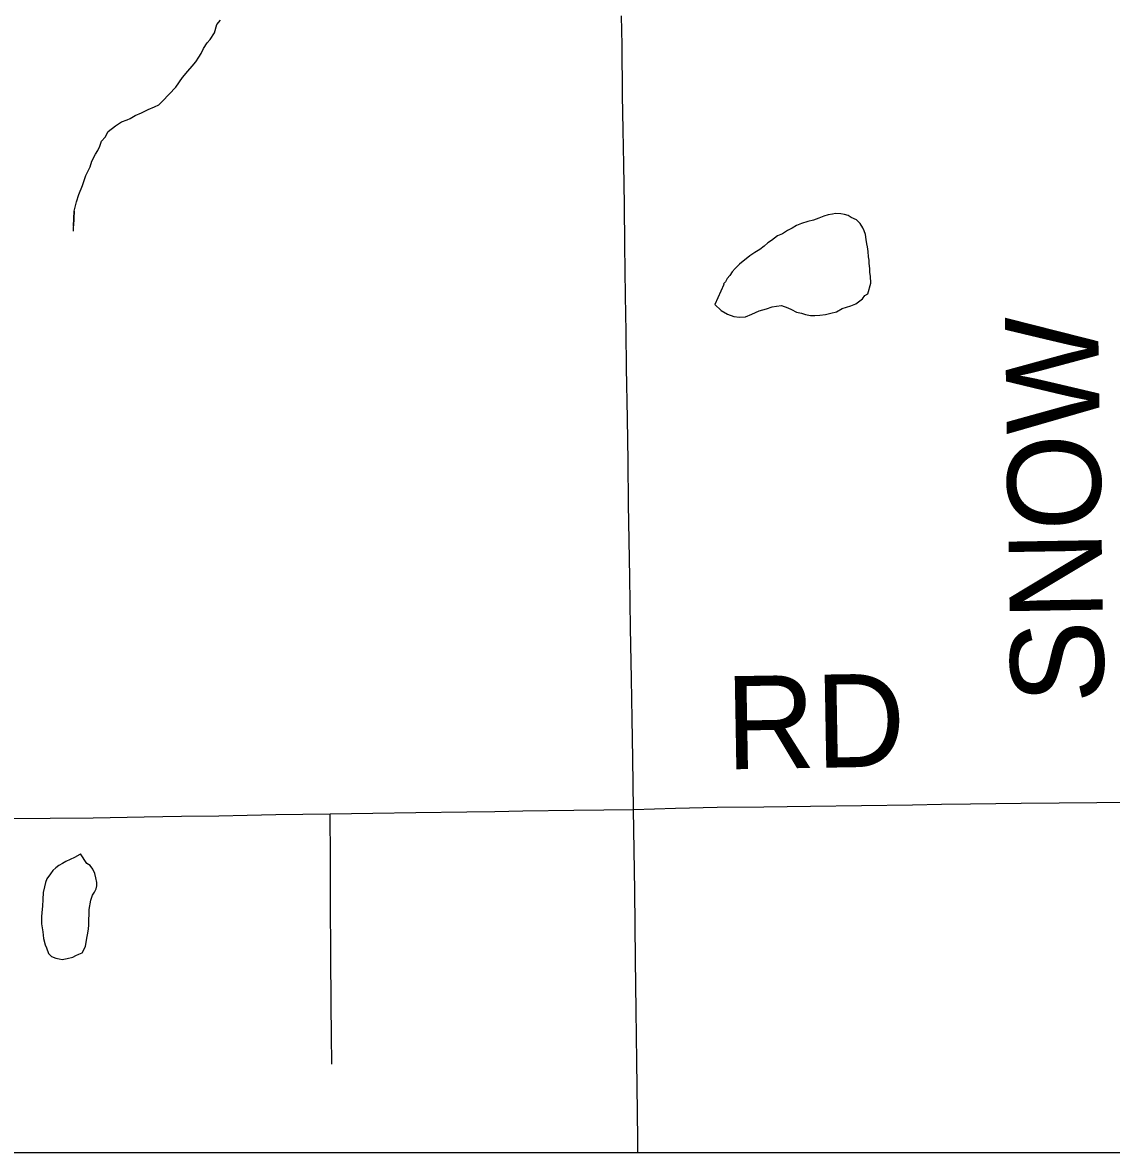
# Model space of a CAD drawing. Extents: x 103424 to 290657, y 38711 to 110967.
# Drawn here: x 214250.3503 to 214250.6824, y 40208.3012 to 40208.646 of the extents above; entities that cross this region are included whole.
import ezdxf

# ---------------------------------------------------------------- set-up
doc = ezdxf.new("R2010")
doc.units = 0
for name, color, linetype in [('GM_X_Corporation', 7, 'Continuous'), ('GM_X_Minor_Lake', 7, 'Continuous'), ('GM_X_Minor_River', 7, 'Continuous'), ('GM_X_Township_Road', 7, 'Continuous'), ('GM_X_Township_Road_Text', 7, 'Continuous')]:
    doc.layers.add(name, color=color, linetype=linetype)

msp = doc.modelspace()

# ---------------------------------------------------------------- linework, layer by layer
at = {"layer": 'GM_X_Corporation'}
for points in [[(214246.35258, 40213.74302), (214246.35258, 40208.30125), (214253.15258, 40208.30125), (214253.15258, 40215.10125), (214247.88425, 40215.10125), (214247.88593, 40214.68485), (214247.88621, 40214.66416), (214247.8863, 40214.63438), (214247.88525, 40214.01696), (214247.88494, 40213.98106), (214247.88095, 40213.75762), (214247.63273, 40213.75746), (214247.49304, 40213.75527), (214246.50862, 40213.74676)], [(214247.90914, 40208.30125), (214250.69191, 40208.30125), (214250.69144, 40208.40851), (214250.68656, 40208.66767), (214250.68423, 40208.81599), (214250.50285, 40208.81053), (214250.5017, 40208.8105), (214250.18063, 40208.80297), (214249.1929, 40208.78706), (214248.88259, 40208.7802), (214248.57076, 40208.77338), (214248.0881, 40208.75947), (214247.90638, 40208.75597)]]:
    msp.add_lwpolyline(points, close=True, dxfattribs=at)
at = {"layer": 'GM_X_Minor_Lake'}
for points in [[(214250.60783, 40208.57851), (214250.60761, 40208.57984), (214250.60739, 40208.58135), (214250.60698, 40208.58249), (214250.60658, 40208.58343), (214250.60579, 40208.58474), (214250.60463, 40208.58585), (214250.60309, 40208.58658), (214250.60213, 40208.58713), (214250.60098, 40208.58749), (214250.59984, 40208.58765), (214250.59831, 40208.58781), (214250.59736, 40208.5876), (214250.59604, 40208.58738), (214250.59472, 40208.58697), (214250.59321, 40208.58637), (214250.59151, 40208.58576), (214250.5898, 40208.58534), (214250.58792, 40208.58473), (214250.58641, 40208.58413), (214250.58509, 40208.58334), (214250.58359, 40208.58255), (214250.58209, 40208.58156), (214250.58058, 40208.58096), (214250.5787, 40208.57959), (214250.57758, 40208.57881), (214250.57646, 40208.57783), (214250.57515, 40208.57685), (214250.57365, 40208.57587), (214250.57215, 40208.57489), (214250.56897, 40208.57235), (214250.56767, 40208.57099), (214250.56674, 40208.57002), (214250.566, 40208.56886), (214250.56526, 40208.5679), (214250.56471, 40208.56693), (214250.56415, 40208.56635), (214250.56416, 40208.56616), (214250.56144, 40208.56002)], [(214250.56144, 40208.56002), (214250.56338, 40208.55817), (214250.5653, 40208.55707), (214250.56722, 40208.55635), (214250.56893, 40208.5562), (214250.57083, 40208.55624), (214250.57272, 40208.55704), (214250.57498, 40208.55804), (214250.57725, 40208.55866), (214250.57895, 40208.55926), (214250.58028, 40208.55948), (214250.58179, 40208.55971), (214250.58371, 40208.55899), (214250.58486, 40208.55844), (214250.5864, 40208.55772), (214250.58793, 40208.55737), (214250.58908, 40208.55701), (214250.59061, 40208.55667), (214250.59194, 40208.5567), (214250.59346, 40208.55673), (214250.59517, 40208.55696), (214250.59687, 40208.55737), (214250.59857, 40208.55779), (214250.60026, 40208.55878), (214250.60291, 40208.5596), (214250.60442, 40208.5602), (214250.60647, 40208.56176), (214250.60722, 40208.56273), (214250.60815, 40208.56332), (214250.60904, 40208.56657), (214250.60899, 40208.56866), (214250.60878, 40208.56979), (214250.60875, 40208.57093), (214250.60853, 40208.57264), (214250.60851, 40208.57359), (214250.60829, 40208.57453), (214250.60826, 40208.57624), (214250.60804, 40208.57757), (214250.60783, 40208.57851), (214250.60761, 40208.57984), (214250.60739, 40208.58135), (214250.60698, 40208.58249), (214250.60658, 40208.58343), (214250.60579, 40208.58474), (214250.60463, 40208.58585), (214250.60309, 40208.58658), (214250.60213, 40208.58713), (214250.60098, 40208.58749), (214250.59984, 40208.58765), (214250.59831, 40208.58781), (214250.59736, 40208.5876), (214250.59604, 40208.58738), (214250.59472, 40208.58697), (214250.59321, 40208.58637), (214250.59151, 40208.58576), (214250.5898, 40208.58534), (214250.58792, 40208.58473), (214250.58641, 40208.58413), (214250.58509, 40208.58334), (214250.58359, 40208.58255), (214250.58209, 40208.58156), (214250.58058, 40208.58096), (214250.5787, 40208.57959), (214250.57758, 40208.57881), (214250.57646, 40208.57783), (214250.57515, 40208.57685), (214250.57365, 40208.57587), (214250.57215, 40208.57489), (214250.56897, 40208.57235), (214250.56767, 40208.57099), (214250.56674, 40208.57002), (214250.566, 40208.56886), (214250.56526, 40208.5679), (214250.56471, 40208.56693), (214250.56415, 40208.56635), (214250.56416, 40208.56616), (214250.56144, 40208.56002)], [(214250.56144, 40208.56002), (214250.56338, 40208.55817), (214250.5653, 40208.55707), (214250.56722, 40208.55635), (214250.56893, 40208.5562), (214250.57083, 40208.55624), (214250.57272, 40208.55704), (214250.57498, 40208.55804), (214250.57725, 40208.55866), (214250.57895, 40208.55926), (214250.58028, 40208.55948), (214250.58179, 40208.55971), (214250.58371, 40208.55899), (214250.58486, 40208.55844), (214250.5864, 40208.55772), (214250.58793, 40208.55737), (214250.58908, 40208.55701), (214250.59061, 40208.55667), (214250.59194, 40208.5567), (214250.59346, 40208.55673), (214250.59517, 40208.55696), (214250.59687, 40208.55737), (214250.59857, 40208.55779), (214250.60026, 40208.55878), (214250.60291, 40208.5596), (214250.60442, 40208.5602), (214250.60647, 40208.56176), (214250.60722, 40208.56273), (214250.60815, 40208.56332), (214250.60904, 40208.56657), (214250.60899, 40208.56866), (214250.60878, 40208.56979), (214250.60875, 40208.57093), (214250.60853, 40208.57264), (214250.60851, 40208.57359), (214250.60829, 40208.57453), (214250.60826, 40208.57624), (214250.60804, 40208.57757), (214250.60783, 40208.57851)], [(214250.36796, 40208.3924), (214250.36778, 40208.3922), (214250.36609, 40208.39122), (214250.36477, 40208.39062), (214250.36345, 40208.39002), (214250.36251, 40208.38943), (214250.36138, 40208.38883), (214250.36045, 40208.38805), (214250.35951, 40208.38727), (214250.35877, 40208.38631), (214250.35767, 40208.38476), (214250.35731, 40208.38361), (214250.35696, 40208.38228), (214250.35661, 40208.38056), (214250.35647, 40208.37846), (214250.35632, 40208.37637), (214250.35617, 40208.37447), (214250.35601, 40208.37314), (214250.35603, 40208.37219), (214250.35606, 40208.37105), (214250.35649, 40208.36859), (214250.35672, 40208.3665), (214250.35714, 40208.36461), (214250.35754, 40208.36367), (214250.35815, 40208.36197), (214250.35912, 40208.36104), (214250.36046, 40208.3605), (214250.36142, 40208.36033)], [(214250.36796, 40208.3924), (214250.36778, 40208.3922), (214250.36609, 40208.39122), (214250.36477, 40208.39062), (214250.36345, 40208.39002), (214250.36251, 40208.38943), (214250.36138, 40208.38883), (214250.36045, 40208.38805), (214250.35951, 40208.38727), (214250.35877, 40208.38631), (214250.35767, 40208.38476), (214250.35731, 40208.38361), (214250.35696, 40208.38228), (214250.35661, 40208.38056), (214250.35647, 40208.37846), (214250.35632, 40208.37637), (214250.35617, 40208.37447), (214250.35601, 40208.37314), (214250.35603, 40208.37219), (214250.35606, 40208.37105), (214250.35649, 40208.36859), (214250.35672, 40208.3665), (214250.35714, 40208.36461), (214250.35754, 40208.36367), (214250.35815, 40208.36197), (214250.35912, 40208.36104), (214250.36046, 40208.3605), (214250.36142, 40208.36033), (214250.36237, 40208.36016), (214250.36389, 40208.36039), (214250.36559, 40208.3608), (214250.36653, 40208.36139), (214250.36747, 40208.36179), (214250.36842, 40208.36219), (214250.36952, 40208.36412), (214250.36968, 40208.36545), (214250.37002, 40208.36717), (214250.37019, 40208.36812), (214250.37035, 40208.36946), (214250.37052, 40208.3706), (214250.37049, 40208.37193), (214250.37063, 40208.37421), (214250.37061, 40208.37535), (214250.37112, 40208.37821), (214250.37166, 40208.37975), (214250.37221, 40208.38071), (214250.37276, 40208.38167), (214250.37293, 40208.38262), (214250.37291, 40208.38357), (214250.37268, 40208.38509), (214250.37228, 40208.38641), (214250.37168, 40208.38773), (214250.37089, 40208.38885), (214250.36993, 40208.3894), (214250.36796, 40208.3924)], [(214250.36142, 40208.36033), (214250.36237, 40208.36016), (214250.36389, 40208.36039), (214250.36559, 40208.3608), (214250.36653, 40208.36139), (214250.36747, 40208.36179), (214250.36842, 40208.36219), (214250.36952, 40208.36412), (214250.36968, 40208.36545), (214250.37002, 40208.36717), (214250.37019, 40208.36812), (214250.37035, 40208.36946), (214250.37052, 40208.3706), (214250.37049, 40208.37193), (214250.37063, 40208.37421), (214250.37061, 40208.37535), (214250.37112, 40208.37821), (214250.37166, 40208.37975), (214250.37221, 40208.38071), (214250.37276, 40208.38167), (214250.37293, 40208.38262), (214250.37291, 40208.38357), (214250.37268, 40208.38509), (214250.37228, 40208.38641), (214250.37168, 40208.38773), (214250.37089, 40208.38885), (214250.36993, 40208.3894), (214250.36796, 40208.3924)]]:
    msp.add_lwpolyline(points, dxfattribs=at)
at = {"layer": 'GM_X_Minor_River'}
msp.add_lwpolyline([(214250.36581, 40208.58236), (214250.36606, 40208.58845), (214250.36578, 40208.58407), (214250.36606, 40208.58845), (214250.36676, 40208.59131), (214250.36748, 40208.59361), (214250.36856, 40208.59629), (214250.36963, 40208.59936), (214250.37091, 40208.60205), (214250.37144, 40208.60377), (214250.37254, 40208.60588), (214250.37328, 40208.60704), (214250.37382, 40208.60838), (214250.37435, 40208.60991), (214250.37547, 40208.61107), (214250.37638, 40208.61281), (214250.37863, 40208.61456), (214250.38051, 40208.61575), (214250.38221, 40208.61635), (214250.38315, 40208.61675), (214250.38465, 40208.61774), (214250.38653, 40208.61854), (214250.3886, 40208.61953), (214250.39049, 40208.62033), (214250.39181, 40208.62093), (214250.39292, 40208.6221), (214250.39702, 40208.62637), (214250.39905, 40208.62926), (214250.40072, 40208.6312), (214250.40202, 40208.63274), (214250.40313, 40208.6341), (214250.40405, 40208.63545), (214250.40479, 40208.6366), (214250.40552, 40208.63814), (214250.40662, 40208.63987), (214250.40755, 40208.64084), (214250.40884, 40208.64296), (214250.40954, 40208.64545), (214250.41066, 40208.6468)], dxfattribs=at)
at = {"layer": 'GM_X_Township_Road'}
for points in [[(214250.53669, 40208.40593), (214250.53644, 40208.42146), (214250.53623, 40208.43361), (214250.53603, 40208.44576), (214250.53577, 40208.4613), (214250.53551, 40208.47683), (214250.53532, 40208.48796), (214250.53513, 40208.49909), (214250.53497, 40208.51213), (214250.5348, 40208.52518), (214250.53456, 40208.54071), (214250.53439, 40208.55166), (214250.53422, 40208.56262), (214250.53402, 40208.57816), (214250.53387, 40208.59047), (214250.53371, 40208.60279), (214250.53351, 40208.61332), (214250.53332, 40208.62385), (214250.53315, 40208.63913), (214250.53303, 40208.64814)], [(214250.34549, 40208.40315), (214250.35867, 40208.40325), (214250.37185, 40208.40336), (214250.38738, 40208.40362), (214250.39877, 40208.40382), (214250.41015, 40208.40401), (214250.41883, 40208.40417), (214250.4275, 40208.40434), (214250.4358, 40208.40445), (214250.44409, 40208.40456), (214250.45718, 40208.40477), (214250.47027, 40208.40499), (214250.48581, 40208.40521), (214250.49436, 40208.40533), (214250.5029, 40208.40545), (214250.51843, 40208.40567), (214250.52756, 40208.4058), (214250.53669, 40208.40593), (214250.54942, 40208.40627), (214250.56215, 40208.40661), (214250.57641, 40208.40676), (214250.59067, 40208.4069), (214250.6062, 40208.40713), (214250.62173, 40208.40736), (214250.63057, 40208.4075), (214250.63941, 40208.40763), (214250.65494, 40208.4078), (214250.66645, 40208.40792), (214250.67796, 40208.40805), (214250.6916, 40208.40816)], [(214250.44458, 40208.32816), (214250.44452, 40208.33717), (214250.44446, 40208.34617), (214250.44436, 40208.36171), (214250.44426, 40208.37724), (214250.44417, 40208.3909), (214250.44409, 40208.40456)], [(214250.53798, 40208.30125), (214250.53793, 40208.30509), (214250.53783, 40208.31351), (214250.53764, 40208.32905), (214250.53746, 40208.34458), (214250.53727, 40208.36012), (214250.53714, 40208.3706), (214250.53702, 40208.38108), (214250.53685, 40208.39351), (214250.53669, 40208.40593)]]:
    msp.add_lwpolyline(points, dxfattribs=at)

# ---------------------------------------------------------------- texts
at = {"layer": 'GM_X_Township_Road_Text'}
for s, rotation, p in [('SNOW', 90.9357, (214250.68027, 40208.43844)), ('RD', 0.9925, (214250.56491, 40208.41813))]:
    msp.add_text(s, height=0.028409, rotation=rotation, dxfattribs=at).set_placement(p)

doc.saveas('drawing.dxf')
